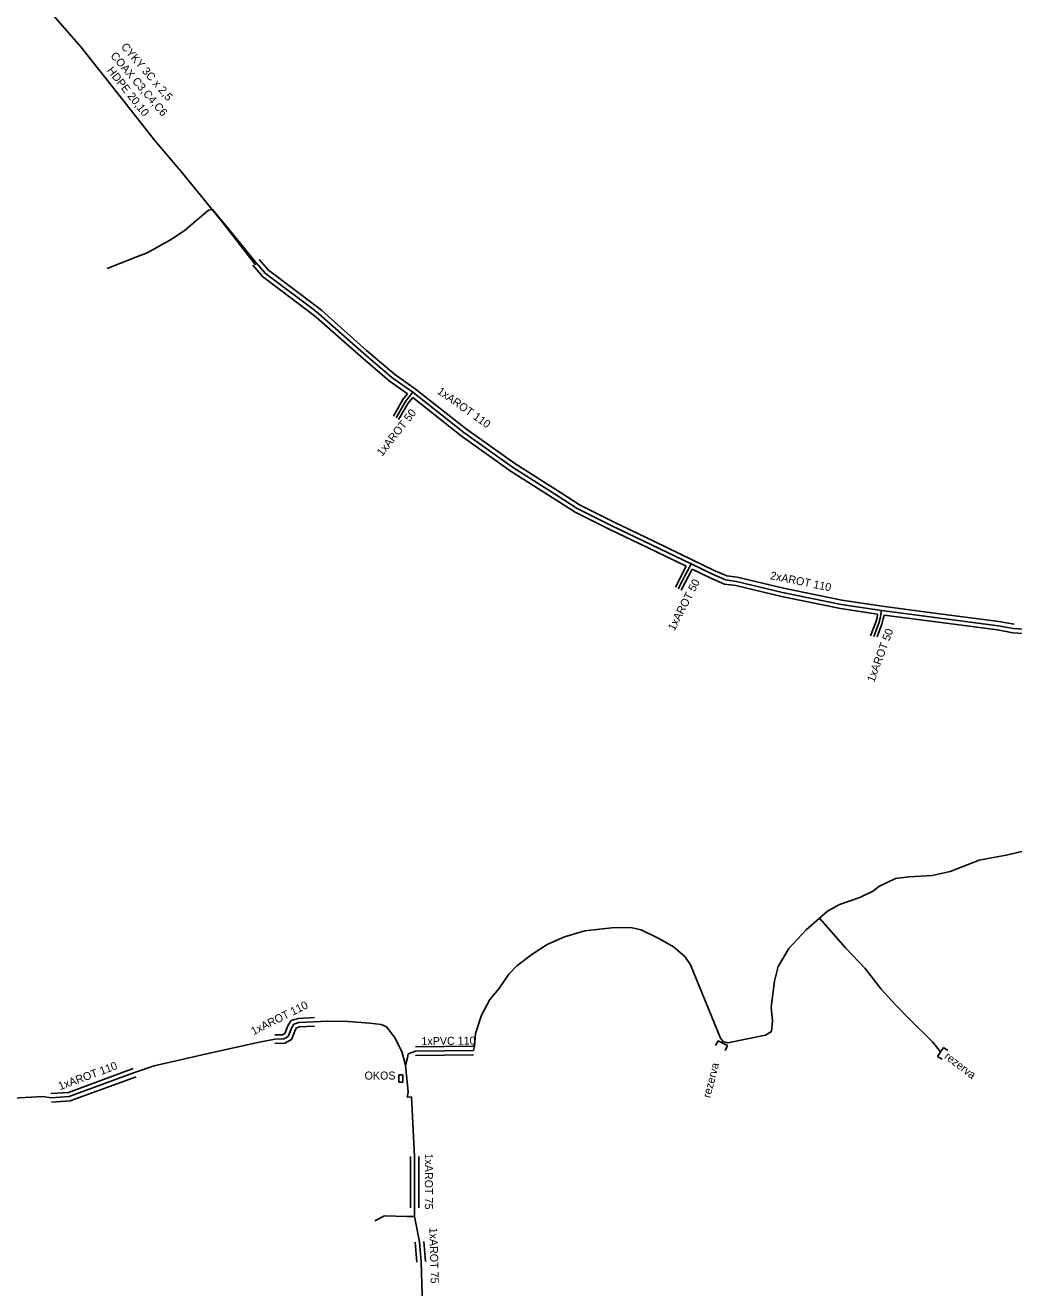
# Model space of a CAD drawing. Extents: x -651943 to -618711, y -1138561 to -1100552.
# Drawn here: x -649591.5 to -649498.9, y -1111590 to -1111471.7 of the extents above; entities that cross this region are included whole.
import ezdxf

# ---------------------------------------------------------------- set-up
doc = ezdxf.new("R2010")
doc.units = 0
for name, color, linetype in [('KT optika', 7, 'Continuous'), ('KT trasa', 7, 'Continuous'), ('KT zařízení', 7, 'Continuous')]:
    doc.layers.add(name, color=color, linetype=linetype)

# ---------------------------------------------------------------- blocks, each defined once
blk = doc.blocks.new('TVREZ')
at = {"layer": 'KT zařízení'}
for p, q in [((-0.05, 0.05), (0, 0.05)), ((0, -0.05), (0, 0.05)), ((-0.05, -0.05), (0, -0.05))]:
    blk.add_line(p, q, dxfattribs=at)
blk = doc.blocks.new('POINT_DISPLAY')
blk.add_line((0, 0), (0, 0))

msp = doc.modelspace()

# ---------------------------------------------------------------- linework, layer by layer
at = {"layer": 'KT optika'}
for p, q in [((-649586.3, -1111473.73), (-649589.58, -1111469.98)), ((-649581.68, -1111479.55), (-649586.3, -1111473.73)), ((-649579.4, -1111482.48), (-649581.68, -1111479.55)), ((-649576.79, -1111485.55), (-649579.4, -1111482.48)), ((-649573.06, -1111490.11), (-649576.79, -1111485.55)), ((-649569.96, -1111494.13), (-649573.06, -1111490.11))]:
    msp.add_line(p, q, dxfattribs=at)
at = {"layer": 'KT trasa'}
for p, q in [((-649586.3, -1111473.73), (-649589.58, -1111469.98)), ((-649581.68, -1111479.55), (-649586.3, -1111473.73)), ((-649579.4, -1111482.48), (-649581.68, -1111479.55)), ((-649576.79, -1111485.55), (-649579.4, -1111482.48)), ((-649573.06, -1111490.11), (-649576.79, -1111485.55)), ((-649576.64, -1111490.96), (-649574.35, -1111489.02)), ((-649574.35, -1111489.02), (-649573.97, -1111488.97)), ((-649573.97, -1111488.97), (-649572.05, -1111491.31)), ((-649569.96, -1111494.13), (-649573.06, -1111490.11)), ((-649580.09, -1111493.01), (-649577.91, -1111491.8)), ((-649577.91, -1111491.8), (-649576.64, -1111490.96)), ((-649572.05, -1111491.31), (-649569.9, -1111493.92)), ((-649581.16, -1111493.42), (-649580.09, -1111493.01)), ((-649583.83, -1111494.48), (-649581.16, -1111493.42)), ((-649570, -1111494), (-649569.9, -1111493.92)), ((-649569.9, -1111493.92), (-649569.01, -1111494.95)), ((-649569.01, -1111494.95), (-649564.55, -1111498.3)), ((-649564.55, -1111498.3), (-649564, -1111498.73)), ((-649564, -1111498.73), (-649559.81, -1111502.45)), ((-649559.81, -1111502.45), (-649557.18, -1111504.7)), ((-649557.18, -1111504.7), (-649555.21, -1111506.09)), ((-649555.21, -1111506.09), (-649555.88, -1111506.94)), ((-649555.21, -1111506.09), (-649550.44, -1111509.85)), ((-649555.88, -1111506.94), (-649556.78, -1111508.48)), ((-649550.44, -1111509.85), (-649545.86, -1111513.11)), ((-649545.86, -1111513.11), (-649541.6, -1111515.81)), ((-649541.6, -1111515.81), (-649539.8, -1111516.98)), ((-649539.8, -1111516.98), (-649536.57, -1111518.59)), ((-649536.57, -1111518.59), (-649532.85, -1111520.37)), ((-649532.85, -1111520.37), (-649529.13, -1111522.16)), ((-649529.13, -1111522.16), (-649530.34, -1111524.5)), ((-649529.13, -1111522.16), (-649527.13, -1111523.13)), ((-649527.13, -1111523.13), (-649525.91, -1111523.66)), ((-649525.91, -1111523.66), (-649524.88, -1111523.81)), ((-649524.88, -1111523.81), (-649520.59, -1111524.84)), ((-649520.59, -1111524.84), (-649515.08, -1111525.96)), ((-649515.08, -1111525.96), (-649511.3, -1111526.53)), ((-649511.43, -1111527.25), (-649511.56, -1111527.73)), ((-649511.3, -1111526.53), (-649511.43, -1111527.25)), ((-649511.3, -1111526.53), (-649506.77, -1111527.12)), ((-649506.77, -1111527.12), (-649500.37, -1111527.96)), ((-649511.56, -1111527.73), (-649512.02, -1111528.96)), ((-649500.37, -1111527.96), (-649498.94, -1111528.21)), ((-649498.94, -1111528.21), (-649496.58, -1111528.37)), ((-649495.93, -1111548.56), (-649499.47, -1111549.44)), ((-649499.47, -1111549.44), (-649502.15, -1111549.91)), ((-649504.87, -1111551), (-649506.56, -1111551.37)), ((-649502.15, -1111549.91), (-649504.87, -1111551)), ((-649510, -1111551.65), (-649511.56, -1111552.39)), ((-649508.73, -1111551.49), (-649510, -1111551.65)), ((-649506.56, -1111551.37), (-649508.73, -1111551.49)), ((-649513.32, -1111553.43), (-649515.25, -1111554.08)), ((-649512.05, -1111552.8), (-649513.32, -1111553.43)), ((-649511.56, -1111552.39), (-649512.05, -1111552.8)), ((-649515.25, -1111554.08), (-649516.35, -1111554.69)), ((-649517.11, -1111555.37), (-649518.36, -1111556.45)), ((-649516.35, -1111554.69), (-649517.11, -1111555.37)), ((-649517.11, -1111555.37), (-649514.67, -1111558.13)), ((-649539.08, -1111556.55), (-649541.01, -1111557.11)), ((-649536.28, -1111556.24), (-649539.08, -1111556.55)), ((-649534.66, -1111556.25), (-649536.28, -1111556.24)), ((-649533.81, -1111556.46), (-649534.66, -1111556.25)), ((-649532.04, -1111557.34), (-649533.81, -1111556.46)), ((-649518.36, -1111556.45), (-649520, -1111558.21)), ((-649542.61, -1111557.83), (-649544.06, -1111558.76)), ((-649541.01, -1111557.11), (-649542.61, -1111557.83)), ((-649530.8, -1111558.04), (-649532.04, -1111557.34)), ((-649529.73, -1111558.96), (-649530.8, -1111558.04)), ((-649514.67, -1111558.13), (-649512.84, -1111560.06)), ((-649544.06, -1111558.76), (-649545.46, -1111559.84)), ((-649529.19, -1111559.72), (-649529.73, -1111558.96)), ((-649520, -1111558.21), (-649520.97, -1111559.9)), ((-649545.46, -1111559.84), (-649546.21, -1111560.61)), ((-649526.4, -1111566.61), (-649529.19, -1111559.72)), ((-649520.97, -1111559.9), (-649521.33, -1111561.26)), ((-649512.84, -1111560.06), (-649511.33, -1111562.02)), ((-649546.21, -1111560.61), (-649547.16, -1111561.98)), ((-649521.33, -1111561.26), (-649521.63, -1111563.71)), ((-649547.16, -1111561.98), (-649547.98, -1111562.98)), ((-649511.33, -1111562.02), (-649509.92, -1111563.53)), ((-649547.98, -1111562.98), (-649548.76, -1111564.46)), ((-649521.63, -1111563.71), (-649521.5, -1111564.99)), ((-649509.92, -1111563.53), (-649508.69, -1111564.81)), ((-649565.89, -1111565.15), (-649566.35, -1111565.3)), ((-649563.17, -1111565.01), (-649565.89, -1111565.15)), ((-649561.25, -1111565.03), (-649563.17, -1111565.01)), ((-649559.25, -1111565.2), (-649561.25, -1111565.03)), ((-649558.18, -1111565.31), (-649559.25, -1111565.2)), ((-649548.76, -1111564.46), (-649549.33, -1111566.16)), ((-649521.5, -1111564.99), (-649521.62, -1111565.98)), ((-649508.69, -1111564.81), (-649506.52, -1111566.95)), ((-649566.89, -1111566.44), (-649567.3, -1111566.68)), ((-649566.54, -1111565.59), (-649566.89, -1111566.44)), ((-649566.35, -1111565.3), (-649566.54, -1111565.59)), ((-649557.67, -1111565.55), (-649558.18, -1111565.31)), ((-649556.93, -1111566.51), (-649557.67, -1111565.55)), ((-649549.33, -1111566.16), (-649549.42, -1111567.38)), ((-649522.17, -1111566.33), (-649525.69, -1111567.05)), ((-649521.62, -1111565.98), (-649522.17, -1111566.33)), ((-649569.72, -1111567.01), (-649574.26, -1111568)), ((-649568.13, -1111566.69), (-649569.72, -1111567.01)), ((-649567.3, -1111566.68), (-649568.13, -1111566.69)), ((-649556.24, -1111567.84), (-649556.93, -1111566.51)), ((-649549.42, -1111567.38), (-649549.53, -1111567.76)), ((-649526.15, -1111566.93), (-649526.4, -1111566.61)), ((-649525.69, -1111567.05), (-649526.15, -1111566.93)), ((-649506.52, -1111566.95), (-649505.77, -1111567.89)), ((-649574.26, -1111568), (-649579.43, -1111569.21)), ((-649555.9, -1111569.14), (-649556.24, -1111567.84)), ((-649555.72, -1111568.43), (-649555.9, -1111569.14)), ((-649555.65, -1111568.08), (-649555.72, -1111568.43)), ((-649554.96, -1111567.82), (-649555.65, -1111568.08)), ((-649549.53, -1111567.76), (-649554.96, -1111567.82)), ((-649581.28, -1111569.83), (-649587.39, -1111572.08)), ((-649579.43, -1111569.21), (-649581.28, -1111569.83)), ((-649555.9, -1111569.14), (-649555.65, -1111571.67)), ((-649589.86, -1111572.06), (-649593.17, -1111572.26)), ((-649589.1, -1111572.19), (-649589.86, -1111572.06)), ((-649587.39, -1111572.08), (-649589.1, -1111572.19)), ((-649555.65, -1111571.67), (-649555.74, -1111572.13)), ((-649555.33, -1111572.11), (-649555.74, -1111572.13)), ((-649555.33, -1111572.11), (-649555.04, -1111577.69)), ((-649555.04, -1111577.69), (-649555.04, -1111582.48)), ((-649555.04, -1111582.48), (-649555.04, -1111583.31)), ((-649557.85, -1111583.26), (-649558.78, -1111583.73)), ((-649555.76, -1111583.32), (-649557.85, -1111583.26)), ((-649555.04, -1111583.31), (-649555.76, -1111583.32)), ((-649555.04, -1111583.31), (-649554.59, -1111585.69)), ((-649554.59, -1111585.69), (-649554.42, -1111587.56)), ((-649554.42, -1111587.56), (-649554.21, -1111595.48))]:
    msp.add_line(p, q, dxfattribs=at)
at = {"layer": 'KT zařízení'}
for p, q in [((-649589.58, -1111469.98), (-649586.3, -1111473.73)), ((-649586.3, -1111473.73), (-649581.68, -1111479.55)), ((-649581.68, -1111479.55), (-649579.4, -1111482.48)), ((-649579.4, -1111482.48), (-649576.79, -1111485.55)), ((-649576.79, -1111485.55), (-649573.06, -1111490.11)), ((-649573.06, -1111490.11), (-649569.96, -1111494.13)), ((-649570.2, -1111494.18), (-649569.28, -1111495.24)), ((-649570.2, -1111494.18), (-649569.28, -1111495.24)), ((-649569.6, -1111493.66), (-649568.73, -1111494.66)), ((-649569.6, -1111493.66), (-649568.73, -1111494.66)), ((-649569.28, -1111495.24), (-649564.81, -1111498.6)), ((-649569.28, -1111495.24), (-649564.81, -1111498.6)), ((-649568.73, -1111494.66), (-649564.29, -1111498)), ((-649568.73, -1111494.66), (-649564.29, -1111498)), ((-649564.81, -1111498.6), (-649564.25, -1111499.04)), ((-649564.81, -1111498.6), (-649564.25, -1111499.04)), ((-649564.29, -1111498), (-649563.74, -1111498.42)), ((-649564.29, -1111498), (-649563.74, -1111498.42)), ((-649563.74, -1111498.42), (-649559.54, -1111502.16)), ((-649563.74, -1111498.42), (-649559.54, -1111502.16)), ((-649564.25, -1111499.04), (-649560.08, -1111502.74)), ((-649564.25, -1111499.04), (-649560.08, -1111502.74)), ((-649559.54, -1111502.16), (-649556.93, -1111504.39)), ((-649559.54, -1111502.16), (-649556.93, -1111504.39)), ((-649560.08, -1111502.74), (-649557.43, -1111505.01)), ((-649560.08, -1111502.74), (-649557.43, -1111505.01)), ((-649556.93, -1111504.39), (-649554.96, -1111505.78)), ((-649556.93, -1111504.39), (-649554.96, -1111505.78)), ((-649557.43, -1111505.01), (-649555.7, -1111506.23)), ((-649557.43, -1111505.01), (-649555.7, -1111506.23)), ((-649554.96, -1111505.78), (-649550.19, -1111509.54)), ((-649554.96, -1111505.78), (-649550.19, -1111509.54)), ((-649556.13, -1111506.77), (-649557.03, -1111508.31)), ((-649555.63, -1111507.11), (-649556.54, -1111508.65)), ((-649555.7, -1111506.23), (-649556.13, -1111506.77)), ((-649555.7, -1111506.23), (-649556.13, -1111506.77)), ((-649555.22, -1111506.59), (-649555.63, -1111507.11)), ((-649555.22, -1111506.59), (-649555.63, -1111507.11)), ((-649555.22, -1111506.59), (-649550.69, -1111510.16)), ((-649555.22, -1111506.59), (-649550.69, -1111510.16)), ((-649550.19, -1111509.54), (-649545.64, -1111512.77)), ((-649550.19, -1111509.54), (-649545.64, -1111512.77)), ((-649550.69, -1111510.16), (-649546.08, -1111513.45)), ((-649550.69, -1111510.16), (-649546.08, -1111513.45)), ((-649545.64, -1111512.77), (-649541.39, -1111515.47)), ((-649545.64, -1111512.77), (-649541.39, -1111515.47)), ((-649546.08, -1111513.45), (-649541.81, -1111516.15)), ((-649546.08, -1111513.45), (-649541.81, -1111516.15)), ((-649541.39, -1111515.47), (-649539.6, -1111516.63)), ((-649541.39, -1111515.47), (-649539.6, -1111516.63)), ((-649541.81, -1111516.15), (-649540, -1111517.33)), ((-649541.81, -1111516.15), (-649540, -1111517.33)), ((-649539.6, -1111516.63), (-649536.4, -1111518.23)), ((-649539.6, -1111516.63), (-649536.4, -1111518.23)), ((-649540, -1111517.33), (-649536.74, -1111518.95)), ((-649540, -1111517.33), (-649536.74, -1111518.95)), ((-649536.74, -1111518.95), (-649533.21, -1111520.64)), ((-649536.74, -1111518.95), (-649533.21, -1111520.64)), ((-649536.4, -1111518.23), (-649532.5, -1111520.09)), ((-649536.4, -1111518.23), (-649532.5, -1111520.09)), ((-649532.5, -1111520.09), (-649529.09, -1111521.74)), ((-649532.5, -1111520.09), (-649529.09, -1111521.74)), ((-649533.21, -1111520.64), (-649529.59, -1111522.38)), ((-649533.21, -1111520.64), (-649529.59, -1111522.38)), ((-649529.59, -1111522.38), (-649530.61, -1111524.36)), ((-649529.59, -1111522.38), (-649530.61, -1111524.36)), ((-649529.04, -1111522.65), (-649530.08, -1111524.64)), ((-649529.04, -1111522.65), (-649530.08, -1111524.64)), ((-649529.09, -1111521.74), (-649526.97, -1111522.77)), ((-649529.09, -1111521.74), (-649526.97, -1111522.77)), ((-649529.04, -1111522.65), (-649527.29, -1111523.49)), ((-649529.04, -1111522.65), (-649527.29, -1111523.49)), ((-649527.29, -1111523.49), (-649526.02, -1111524.05)), ((-649527.29, -1111523.49), (-649526.02, -1111524.05)), ((-649526.97, -1111522.77), (-649525.8, -1111523.27)), ((-649526.97, -1111522.77), (-649525.8, -1111523.27)), ((-649525.8, -1111523.27), (-649524.81, -1111523.42)), ((-649525.8, -1111523.27), (-649524.81, -1111523.42)), ((-649524.81, -1111523.42), (-649520.5, -1111524.45)), ((-649524.81, -1111523.42), (-649520.5, -1111524.45)), ((-649526.02, -1111524.05), (-649524.95, -1111524.2)), ((-649526.02, -1111524.05), (-649524.95, -1111524.2)), ((-649524.95, -1111524.2), (-649520.68, -1111525.23)), ((-649524.95, -1111524.2), (-649520.68, -1111525.23)), ((-649520.5, -1111524.45), (-649515.02, -1111525.56)), ((-649520.5, -1111524.45), (-649515.02, -1111525.56)), ((-649520.68, -1111525.23), (-649515.14, -1111526.35)), ((-649520.68, -1111525.23), (-649515.14, -1111526.35)), ((-649515.02, -1111525.56), (-649511.24, -1111526.13)), ((-649515.02, -1111525.56), (-649511.24, -1111526.13)), ((-649511.24, -1111526.13), (-649506.58, -1111526.74)), ((-649511.24, -1111526.13), (-649506.58, -1111526.74)), ((-649515.14, -1111526.35), (-649511.67, -1111526.88)), ((-649515.14, -1111526.35), (-649511.67, -1111526.88)), ((-649511.72, -1111527.19), (-649511.85, -1111527.64)), ((-649511.72, -1111527.19), (-649511.85, -1111527.64)), ((-649511.67, -1111526.88), (-649511.72, -1111527.19)), ((-649511.67, -1111526.88), (-649511.72, -1111527.19)), ((-649511.14, -1111527.31), (-649511.27, -1111527.82)), ((-649511.14, -1111527.31), (-649511.27, -1111527.82)), ((-649511.07, -1111526.96), (-649511.14, -1111527.31)), ((-649511.07, -1111526.96), (-649511.14, -1111527.31)), ((-649511.07, -1111526.96), (-649506.94, -1111527.5)), ((-649511.07, -1111526.96), (-649506.94, -1111527.5)), ((-649506.58, -1111526.74), (-649500.3, -1111527.56)), ((-649506.58, -1111526.74), (-649500.3, -1111527.56)), ((-649511.85, -1111527.64), (-649512.32, -1111528.91)), ((-649511.27, -1111527.82), (-649511.71, -1111529.01)), ((-649506.94, -1111527.5), (-649500.44, -1111528.35)), ((-649506.94, -1111527.5), (-649500.44, -1111528.35)), ((-649500.44, -1111528.35), (-649498.99, -1111528.61)), ((-649500.44, -1111528.35), (-649498.99, -1111528.61)), ((-649500.3, -1111527.56), (-649498.89, -1111527.81)), ((-649500.3, -1111527.56), (-649498.89, -1111527.81)), ((-649498.99, -1111528.61), (-649496.6, -1111528.77)), ((-649498.99, -1111528.61), (-649496.6, -1111528.77)), ((-649566.61, -1111564.96), (-649566.89, -1111565.4)), ((-649565.96, -1111564.75), (-649566.61, -1111564.96)), ((-649564.42, -1111564.67), (-649565.96, -1111564.75)), ((-649567.41, -1111566.28), (-649568.13, -1111566.29)), ((-649567.21, -1111566.16), (-649567.41, -1111566.28)), ((-649566.89, -1111565.4), (-649567.21, -1111566.16)), ((-649566.19, -1111565.78), (-649566.57, -1111566.72)), ((-649566.19, -1111565.78), (-649566.09, -1111565.64)), ((-649565.82, -1111565.55), (-649566.09, -1111565.64)), ((-649564.42, -1111565.47), (-649565.82, -1111565.55)), ((-649567.19, -1111567.08), (-649568.12, -1111567.09)), ((-649566.57, -1111566.72), (-649567.19, -1111567.08)), ((-649549.53, -1111567.36), (-649554.96, -1111567.42)), ((-649549.53, -1111568.16), (-649554.96, -1111568.22)), ((-649581.42, -1111569.45), (-649587.47, -1111571.68)), ((-649581.14, -1111570.21), (-649587.31, -1111572.48)), ((-649556.53, -1111570.04), (-649556.13, -1111570.04)), ((-649556.53, -1111570.72), (-649556.53, -1111570.04)), ((-649556.53, -1111570.72), (-649556.13, -1111570.72)), ((-649556.13, -1111570.72), (-649556.13, -1111570.04)), ((-649587.47, -1111571.68), (-649589.12, -1111571.79)), ((-649587.31, -1111572.48), (-649589.07, -1111572.59)), ((-649555.44, -1111577.69), (-649555.44, -1111582.49)), ((-649554.64, -1111577.69), (-649554.64, -1111582.49)), ((-649555.04, -1111582.49), (-649555.04, -1111582.48)), ((-649554.99, -1111585.73), (-649554.82, -1111587.6)), ((-649554.19, -1111585.65), (-649554.02, -1111587.52))]:
    msp.add_line(p, q, dxfattribs=at)

# ---------------------------------------------------------------- block references
for p, xscale, yscale, rotation in [((-649526.17, -1111567.07), 9.99999181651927, 9.999991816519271, 62.384287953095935), ((-649505.77, -1111567.89), 9.99999340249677, 9.999993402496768, 146.20041482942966)]:
    msp.add_blockref('TVREZ', p, dxfattribs=dict(at, xscale=xscale, yscale=yscale, rotation=rotation))
for p in [(-649556.13, -1111570.04), (-649556.13, -1111570.72)]:
    msp.add_blockref('POINT_DISPLAY', p, dxfattribs=at)

# ---------------------------------------------------------------- texts
for s, rotation, p in [('CYKY 3C x 2,5', 310.7052, (-649582.59, -1111473.74)), ('COAX C3,C4,C6', 310.569, (-649583.58, -1111474.59)), ('HDPE 20,10', 308.4431, (-649583.9, -1111475.95)), ('1xAROT 110', 324.5954, (-649552.99, -1111506.14)), ('1xAROT 110', 324.5954, (-649552.99, -1111506.14)), ('1xAROT 50', 51.7536, (-649558.08, -1111512.14)), ('1xAROT 50', 51.7536, (-649558.08, -1111512.14)), ('1xAROT 50', 62.5695, (-649530.7, -1111528.49)), ('1xAROT 50', 62.5695, (-649530.7, -1111528.49)), ('2xAROT 110', 348.5113, (-649521.78, -1111523.59)), ('2xAROT 110', 348.5113, (-649521.78, -1111523.59)), ('1xAROT 50', 69.6693, (-649512, -1111533.31)), ('1xAROT 50', 69.6693, (-649512, -1111533.31)), ('1xAROT 110', 26.565, (-649570.14, -1111566.34)), ('1xPVC 110', 0.6331, (-649554.4, -1111567.26)), ('1xAROT 110', 20.2183, (-649588.26, -1111571.48)), ('rezerva', 322.4639, (-649505.48, -1111568.44)), ('rezerva', 75.3791, (-649527.35, -1111572.25)), ('1xAROT 75', 270, (-649554.08, -1111577.41)), ('1xAROT 75', 271.4815, (-649553.66, -1111584.36))]:
    msp.add_text(s, height=0.75, rotation=rotation, dxfattribs=at).set_placement(p)
msp.add_text('OKOS', height=0.75, dxfattribs=at).set_placement((-649559.73, -1111570.48))

doc.saveas('drawing.dxf')
